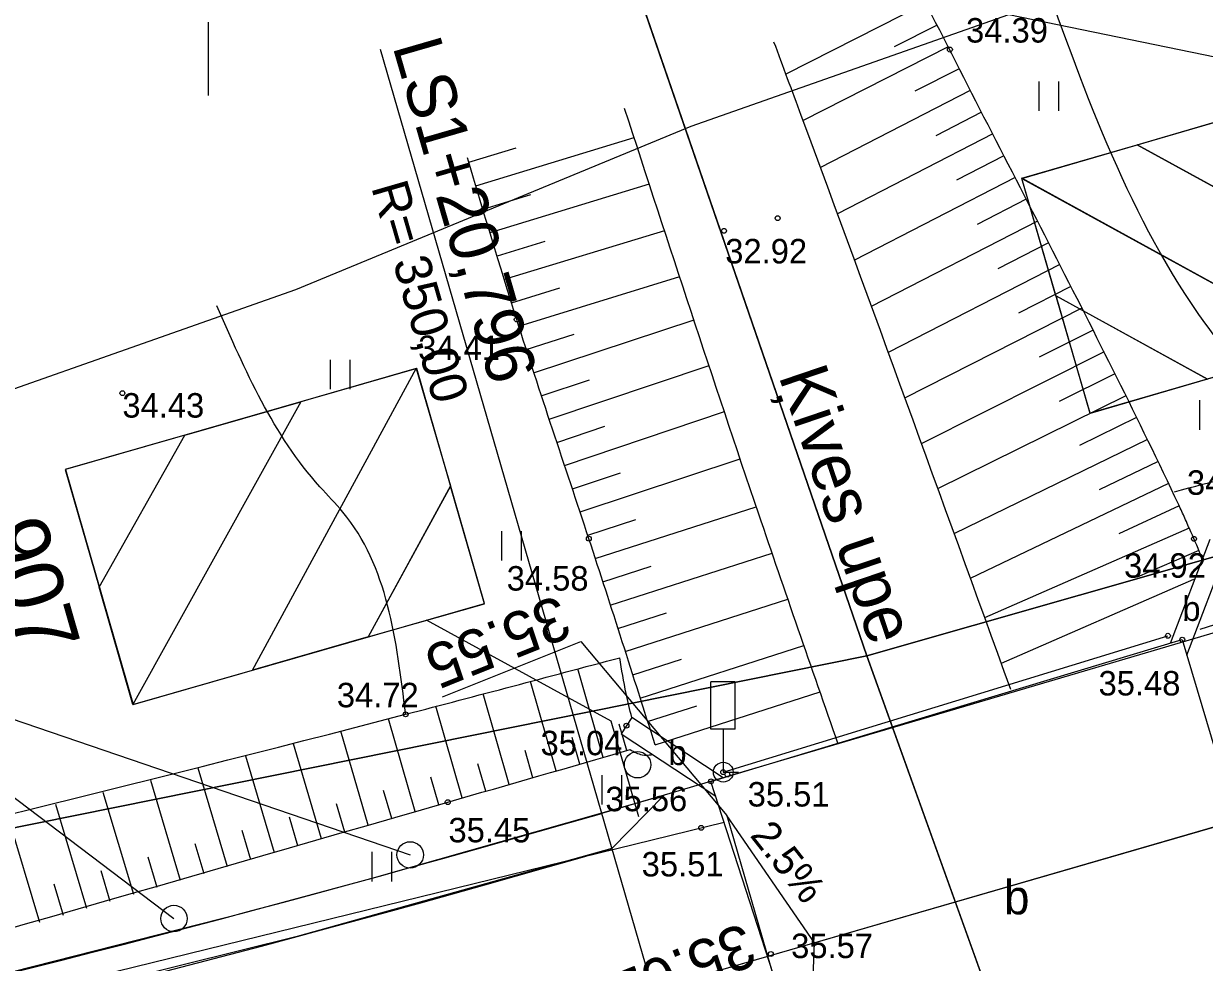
# Model space of a CAD drawing. Extents: x 469981 to 472086, y 246785 to 247785.
# Drawn here: x 471846.22 to 471870.36, y 247630.79 to 247649.97 of the extents above; entities that cross this region are included whole.
import ezdxf

# ---------------------------------------------------------------- set-up
doc = ezdxf.new("R2010")
doc.units = 0
for name, color, linetype in [('0_920', 7, 'Continuous'), ('0_Asfalta_mala', 7, 'Continuous'), ('0_Asfalta_Nomale', 7, 'Continuous'), ('0_Ruut_Braukt', 7, 'Continuous'), ('0_Ruut_nomale', 7, 'Continuous'), ('0_vertikals', 7, 'Continuous'), ('0_vertkals_cipari', 7, 'Continuous'), ('0_Ziimes', 7, 'Continuous'), ('21', 7, 'Continuous'), ('5_patagas', 7, 'Continuous'), ('9', 7, 'Continuous'), ('BUVE_BDET_####_####_#', 7, 'Continuous'), ('BUVE_BDET_####_TKST_#', 7, 'Continuous'), ('CELI_CMAL_####_####_#', 7, 'Continuous'), ('CELI_ELEM_####_####_#', 7, 'Continuous'), ('GEOD_ELEM_####_####_#', 7, 'Continuous'), ('HIDG_HNOS_####_TKST_#', 7, 'Continuous'), ('HIDG_PLIN_####_####_#', 7, 'Continuous'), ('NORB_ELEM_####_####_#', 7, 'Continuous'), ('NORB_MARG_MMET_####_#', 7, 'Continuous'), ('RAMI_UZMR_####_####_#', 7, 'Continuous'), ('RELJ_AATZ_####_TKST_#', 7, 'Continuous'), ('RELJ_ELEM_####_####_#', 7, 'Continuous'), ('RELJ_NOGA_####_####_#', 7, 'Continuous'), ('RELJ_NOGL_####_####_#', 7, 'Continuous'), ('ROBZ_IERR_####_####_#', 7, 'Continuous'), ('ROBZ_PROJ_####_####_#', 7, 'Continuous'), ('TERT_ELEM_####_####_#', 7, 'Continuous'), ('TERT_KONT_####_####_#', 7, 'Continuous'), ('TILT_ANOT_####_TKST_#', 7, 'Continuous'), ('TILT_TKAP_####_####_#', 7, 'Continuous')]:
    doc.layers.add(name, color=color, linetype=linetype)

msp = doc.modelspace()

# ---------------------------------------------------------------- linework, layer by layer
at = {"layer": '0_920'}
msp.add_lwpolyline([(471859.083, 247630.229), (471937.512, 247652.939)], dxfattribs=at)
at = {"layer": '0_Asfalta_mala'}
msp.add_lwpolyline([(471936.725, 247655.835), (471873.301, 247637.47), (471870.881, 247637.615), (471859.315, 247634.201), (471858.248, 247633.111)], dxfattribs=at)
msp.add_arc((471761.736, 247966.419), 347, 279.00786, 286.14889, dxfattribs=at)
at = {"layer": '0_Asfalta_Nomale'}
msp.add_line((471859.315, 247634.201), (471858.039, 247633.831), dxfattribs=at)
msp.add_arc((471761.736, 247966.419), 346.25, 279.00786, 286.14889, dxfattribs=at)
at = {"layer": '0_Ruut_Braukt'}
msp.add_lwpolyline([(471936.725, 247655.835), (471873.301, 247637.47), (471870.881, 247637.615), (471859.315, 247634.201), (471858.249, 247633.111), (471858.248, 247633.111)], dxfattribs=at)
msp.add_arc((471761.736, 247966.419), 347, 279.00786, 286.14871, dxfattribs=at)
at = {"layer": '0_Ruut_nomale'}
msp.add_lwpolyline([(471859.315, 247634.201), (471858.249, 247633.112), (471851.817, 247631.315), (471838.897, 247628.107), (471828.088, 247625.822), (471817.667, 247623.956), (471806.635, 247622.204), (471806.624, 247622.961), (471811.492, 247623.733), (471822.528, 247625.548), (471843.422, 247629.943), (471850.669, 247631.785), (471853.348, 247632.509)], close=True, dxfattribs=at)
at = {"layer": '0_vertikals'}
for p, q in [((471854.789, 247636.211), (471857.616, 247637.346)), ((471857.616, 247637.346), (471860.597, 247633.791))]:
    msp.add_line(p, q, dxfattribs=at)
msp.add_lwpolyline([(471862.266, 247628.028), (471862.392, 247631.188), (471860.597, 247633.791)], close=True, dxfattribs=at)
at = {"layer": '0_Ziimes'}
for p, q in [((471858.235, 247635.715), (471854.46, 247637.781)), ((471842.192, 247637.061), (471854.126, 247632.982)), ((471842.192, 247637.061), (471849.298, 247631.682)), ((471858.801, 247633.762), (471858.235, 247635.715))]:
    msp.add_line(p, q, dxfattribs=at)
for points in [[(471875.196, 247644.097), (471868.022, 247642.01), (471866.626, 247646.807), (471873.8, 247648.895), (471875.196, 247644.097)], [(471872.825, 247643.405), (471866.628, 247646.809), (471868.988, 247647.496), (471875.195, 247644.096), (471872.825, 247643.405)], [(471868.025, 247642.005), (471867.33, 247644.408), (471870.421, 247642.707), (471868.025, 247642.005)], [(471848.462, 247636.055), (471855.642, 247638.121), (471854.261, 247642.923), (471847.081, 247640.857), (471848.462, 247636.055)], [(471850.905, 247636.757), (471854.251, 247642.922), (471851.888, 247642.242), (471848.457, 247636.053), (471850.905, 247636.757)], [(471847.77, 247638.454), (471849.523, 247641.562), (471847.074, 247640.858), (471847.77, 247638.454)], [(471855.642, 247638.116), (471854.947, 247640.519), (471853.267, 247637.437), (471855.642, 247638.116)]]:
    msp.add_lwpolyline(points, dxfattribs=at)
for points in [[(471875.196, 247644.097), (471868.988, 247647.496), (471871.359, 247648.186), (471874.515, 247646.445)], [(471872.825, 247643.405), (471866.628, 247646.809), (471868.988, 247647.496), (471875.195, 247644.096)], [(471872.825, 247643.405), (471870.421, 247642.707), (471867.324, 247644.409), (471866.626, 247646.807)], [(471868.025, 247642.005), (471867.33, 247644.408), (471870.421, 247642.707)], [(471850.905, 247636.757), (471854.251, 247642.922), (471851.888, 247642.242), (471848.457, 247636.053)], [(471854.251, 247642.922), (471854.951, 247640.522), (471853.267, 247637.437), (471850.905, 247636.757)], [(471851.888, 247642.242), (471848.457, 247636.053), (471847.771, 247638.456), (471849.523, 247641.562)], [(471847.77, 247638.454), (471849.523, 247641.562), (471847.074, 247640.858)], [(471855.642, 247638.116), (471854.947, 247640.519), (471853.267, 247637.437)]]:
    msp.add_lwpolyline(points, close=True, dxfattribs=at)
for centre in [(471858.774, 247634.825), (471854.126, 247632.982), (471854.126, 247632.982), (471849.298, 247631.682), (471849.298, 247631.682)]:
    msp.add_circle(centre, 0.27, dxfattribs=at)
at = {"layer": '21'}
msp.add_line((471937.512, 247652.939), (471859.083, 247630.229), dxfattribs=at)
at = {"layer": '5_patagas'}
msp.add_lwpolyline([(471859.083, 247630.229), (471853.52, 247649.44)], dxfattribs=at)
at = {"layer": 'BUVE_BDET_####_####_#'}
for p, q in [((471869.665, 247637.308), (471870.477, 247639.438)), ((471870.001, 247637.066), (471870.851, 247639.296)), ((471858.656, 247635.791), (471858.436, 247635.457)), ((471860.524, 247634.56), (471858.656, 247635.791)), ((471858.436, 247635.457), (471860.373, 247634.18))]:
    msp.add_line(p, q, dxfattribs=at)
at = {"layer": 'CELI_CMAL_####_####_#'}
msp.add_lwpolyline([(471763.843, 247626.44), (471766.384, 247620.784), (471766.846, 247620.315), (471769.651, 247617.268), (471771.51, 247615.708), (471773.538, 247616.009), (471793.17, 247619.818), (471820.132, 247624.478), (471843.737, 247629.53), (471860.544, 247633.651)], dxfattribs=at)
at = {"layer": 'CELI_ELEM_####_####_#'}
for p, q in [((471860.771, 247636.52), (471860.271, 247636.52)), ((471860.271, 247635.551), (471860.271, 247636.52)), ((471860.771, 247635.551), (471860.771, 247636.52)), ((471860.771, 247635.551), (471860.271, 247635.551)), ((471860.525, 247635.551), (471860.525, 247634.673)), ((471860.525, 247634.673), (471860.84, 247634.673))]:
    msp.add_line(p, q, dxfattribs=at)
at = {"layer": 'GEOD_ELEM_####_####_#'}
msp.add_line((471850, 247650), (471850, 247648.5), dxfattribs=at)
at = {"layer": 'HIDG_PLIN_####_####_#'}
for points in [[(471866.4, 247636.363), (471862.119, 247648.095), (471861.562, 247649.594)], [(471862.874, 247635.243), (471861.251, 247639.947), (471858.509, 247648.235)]]:
    msp.add_spline(points, degree=3, dxfattribs=at)
at = {"layer": 'NORB_ELEM_####_####_#'}
msp.add_circle((471860.525, 247634.673), 0.202, dxfattribs=at)
at = {"layer": 'NORB_MARG_MMET_####_#'}
msp.add_lwpolyline([(471860.525, 247634.673), (471869.614, 247637.461)], dxfattribs=at)
at = {"layer": 'RAMI_UZMR_####_####_#'}
msp.add_lwpolyline([(471806.563, 247631.532), (471842.307, 247641.196), (471851.789, 247644.535), (471859.866, 247647.874), (471866.363, 247650.158), (471872.333, 247648.928), (471913.773, 247657.89), (471958.034, 247670.311), (471960.141, 247676.812), (471962.599, 247681.733), (471965.233, 247685.774), (471985.777, 247687.531)], dxfattribs=at)
at = {"layer": 'RELJ_ELEM_####_####_#'}
for centre in [(471865.158, 247649.44), (471861.637, 247645.995), (471860.541, 247645.735), (471856.304, 247643.924), (471848.244, 247642.419), (471857.778, 247639.444), (471870.146, 247639.441), (471869.614, 247637.461), (471869.907, 247637.381), (471854.033, 247635.856), (471858.546, 247635.624), (471860.525, 247634.673), (471860.274, 247634.485), (471860.61, 247634.625), (471854.894, 247634.06), (471860.073, 247633.535), (471861.497, 247630.958)]:
    msp.add_circle(centre, 0.05, dxfattribs=at)
at = {"layer": 'RELJ_NOGA_####_####_#'}
for p, q in [((471864.668, 247650.386), (471861.806, 247648.939)), ((471864.894, 247649.94), (471864.021, 247649.496)), ((471865.12, 247649.494), (471862.158, 247647.989)), ((471865.347, 247649.049), (471864.444, 247648.587)), ((471865.575, 247648.604), (471862.51, 247647.031)), ((471865.804, 247648.159), (471864.868, 247647.679)), ((471855.47, 247646.658), (471858.704, 247647.644)), ((471866.032, 247647.715), (471862.858, 247646.081)), ((471855.324, 247647.137), (471856.291, 247647.432)), ((471866.261, 247647.27), (471865.292, 247646.771)), ((471866.49, 247646.825), (471863.205, 247645.134)), ((471855.762, 247645.702), (471859.017, 247646.694)), ((471855.616, 247646.18), (471856.59, 247646.477)), ((471866.719, 247646.381), (471865.716, 247645.865)), ((471866.947, 247645.936), (471863.549, 247644.191)), ((471856.054, 247644.745), (471859.33, 247645.744)), ((471855.908, 247645.224), (471856.888, 247645.522)), ((471867.176, 247645.491), (471866.139, 247644.961)), ((471867.403, 247645.046), (471863.893, 247643.249)), ((471856.346, 247643.789), (471859.639, 247644.802)), ((471867.631, 247644.601), (471866.56, 247644.055)), ((471856.199, 247644.267), (471857.185, 247644.568)), ((471867.857, 247644.155), (471864.233, 247642.314)), ((471856.648, 247642.836), (471859.931, 247643.915)), ((471868.083, 247643.709), (471866.979, 247643.151)), ((471856.495, 247643.312), (471857.481, 247643.627)), ((471868.308, 247643.262), (471864.572, 247641.383)), ((471856.964, 247641.887), (471860.237, 247642.986)), ((471856.805, 247642.361), (471857.789, 247642.688)), ((471868.532, 247642.815), (471867.394, 247642.247)), ((471868.754, 247642.367), (471864.906, 247640.464)), ((471857.283, 247640.939), (471860.55, 247642.042)), ((471857.123, 247641.413), (471858.104, 247641.744)), ((471868.975, 247641.919), (471867.804, 247641.346)), ((471869.195, 247641.47), (471865.241, 247639.544)), ((471857.6, 247639.991), (471860.872, 247641.075)), ((471869.413, 247641.02), (471868.211, 247640.442)), ((471857.442, 247640.465), (471858.423, 247640.793)), ((471869.629, 247640.569), (471865.573, 247638.632)), ((471857.909, 247639.04), (471861.2, 247640.098)), ((471869.843, 247640.117), (471868.609, 247639.542)), ((471857.755, 247639.516), (471858.74, 247639.835)), ((471870.05, 247639.662), (471865.865, 247637.83)), ((471858.215, 247638.088), (471861.522, 247639.151)), ((471870.248, 247639.203), (471868.982, 247638.657)), ((471858.062, 247638.564), (471859.051, 247638.882)), ((471870.135, 247638.608), (471866.207, 247636.891)), ((471858.521, 247637.136), (471861.847, 247638.206)), ((471858.368, 247637.612), (471859.363, 247637.932)), ((471870.274, 247637.593), (471870.274, 247637.594)), ((471858.827, 247636.184), (471862.175, 247637.26)), ((471858.674, 247636.66), (471859.675, 247636.982)), ((471858.074, 247634.975), (471857.553, 247636.785)), ((471857.113, 247634.699), (471856.586, 247636.529)), ((471856.152, 247634.422), (471855.619, 247636.274)), ((471859.133, 247635.232), (471862.503, 247636.315)), ((471855.191, 247634.146), (471854.652, 247636.019)), ((471858.98, 247635.708), (471859.988, 247636.032)), ((471854.23, 247633.868), (471853.683, 247635.764)), ((471853.27, 247633.589), (471852.71, 247635.508)), ((471858.555, 247635.114), (471858.399, 247635.653)), ((471852.311, 247633.308), (471851.738, 247635.255)), ((471857.594, 247634.837), (471857.437, 247635.383)), ((471851.351, 247633.025), (471850.767, 247635.003)), ((471856.633, 247634.56), (471856.474, 247635.113)), ((471850.392, 247632.741), (471849.795, 247634.753)), ((471855.672, 247634.284), (471855.511, 247634.843)), ((471849.434, 247632.457), (471848.825, 247634.505)), ((471854.711, 247634.007), (471854.548, 247634.572)), ((471848.476, 247632.171), (471847.853, 247634.257)), ((471853.75, 247633.729), (471853.584, 247634.301)), ((471847.517, 247631.885), (471846.882, 247634.012)), ((471852.79, 247633.449), (471852.621, 247634.029)), ((471846.559, 247631.599), (471845.911, 247633.768)), ((471851.831, 247633.167), (471851.658, 247633.756)), ((471850.872, 247632.884), (471850.695, 247633.482)), ((471849.913, 247632.599), (471849.732, 247633.208)), ((471848.955, 247632.314), (471848.77, 247632.934)), ((471847.996, 247632.028), (471847.808, 247632.66)), ((471847.038, 247631.742), (471846.846, 247632.386))]:
    msp.add_line(p, q, dxfattribs=at)
for points in [[(471870.274, 247637.593), (471875.049, 247639.08), (471894.013, 247643.622), (471914.128, 247650.189), (471937.616, 247657.537), (471962.999, 247663.66), (471969.383, 247666.572), (471971.553, 247670.335), (471971.102, 247675.998), (471970.392, 247686.477)], [(471859.133, 247635.232), (471857.779, 247639.444), (471856.304, 247643.924), (471855.297, 247647.227)], [(471858.656, 247635.791), (471858.54, 247636.282), (471858.41, 247637.011)], [(471764.716, 247626.497), (471766.448, 247623.736), (471769.372, 247619.245), (471772.099, 247617.333), (471777.734, 247617.819), (471792.871, 247620.291), (471820.146, 247624.816), (471854.894, 247634.06), (471858.623, 247635.133)], [(471858.623, 247635.133), (471858.869, 247635.029), (471859.061, 247635.029)]]:
    msp.add_spline(points, degree=3, dxfattribs=at)
at = {"layer": 'RELJ_NOGL_####_####_#'}
for points in [[(471869.749, 247640.405), (471874.381, 247641.599), (471893.987, 247646.203), (471913.506, 247651.854), (471937.092, 247659.264), (471962.601, 247665.495), (471967.69, 247669.208), (471968.009, 247677.365), (471967.21, 247685.336), (471967.187, 247686.78)], [(471870.322, 247639.033), (471870.083, 247639.586), (471869.961, 247639.861), (471869.835, 247640.134), (471868.57, 247642.739), (471867.262, 247645.323), (471865.937, 247647.9), (471864.62, 247650.48)], [(471766.101, 247626.689), (471767.766, 247624.484), (471770.126, 247621.109), (471773.604, 247619.063), (471776.986, 247619.873), (471792.111, 247622.064), (471820.66, 247627.746), (471854.033, 247635.856), (471858.41, 247637.011)]]:
    msp.add_spline(points, degree=3, dxfattribs=at)
at = {"layer": 'ROBZ_IERR_####_####_#'}
for points in [[(471968.673, 247704.844), (471968.166, 247666.92), (471863.461, 247637.05), (471850.386, 247675.013)], [(471848.655, 247680.039), (471863.461, 247637.05), (471765.831, 247617.357), (471524.883, 247464.852), (471503.815, 247507.109)]]:
    msp.add_lwpolyline(points, dxfattribs=at)
at = {"layer": 'ROBZ_PROJ_####_####_#'}
msp.add_lwpolyline([(471863.461, 247637.05), (471968.166, 247666.92), (471968.24, 247654.462), (471867.531, 247625.725)], close=True, dxfattribs=at)
msp.add_lwpolyline([(471863.461, 247637.05), (471968.166, 247666.92), (471968.24, 247654.462), (471867.531, 247625.725)], close=True, dxfattribs=at)
msp.add_lwpolyline([(471341.261, 247348.2), (471524.883, 247464.852), (471765.831, 247617.357), (471863.461, 247637.05), (471867.531, 247625.725), (471827.071, 247615.935), (471808.63, 247612.294), (471769.199, 247605.751), (471757.886, 247600.963), (471700.012, 247564.123), (471398.351, 247372.094), (471346.741, 247338.478)], dxfattribs=at)
at = {"layer": 'TERT_ELEM_####_####_#'}
for p, q in [((471866.983, 247648.19), (471866.983, 247648.79)), ((471867.383, 247648.19), (471867.383, 247648.79)), ((471852.5, 247642.5), (471852.5, 247643.1)), ((471852.9, 247642.5), (471852.9, 247643.1)), ((471870.264, 247641.672), (471870.264, 247642.272)), ((471856, 247639), (471856, 247639.6)), ((471856.4, 247639), (471856.4, 247639.6)), ((471858.049, 247634.01), (471858.049, 247634.61)), ((471858.449, 247634.01), (471858.449, 247634.61)), ((471853.348, 247632.442), (471853.348, 247633.042)), ((471853.748, 247632.442), (471853.748, 247633.042))]:
    msp.add_line(p, q, dxfattribs=at)
at = {"layer": 'TERT_KONT_####_####_#'}
for points in [[(471872.685, 247641.168), (471870.39, 247643.828), (471867.032, 247651.032)], [(471854.033, 247635.856), (471852.75, 247639.989), (471852.282, 247640.504), (471850.176, 247644.206)]]:
    msp.add_spline(points, degree=3, dxfattribs=at)
at = {"layer": 'TILT_TKAP_####_####_#'}
msp.add_lwpolyline([(471860.274, 247634.485), (471869.907, 247637.381), (471872.012, 247630.321), (471872.052, 247630.185), (471862.59, 247627.334), (471860.274, 247634.485)], dxfattribs=at)

# ---------------------------------------------------------------- texts
msp.add_text('R= 350,00', height=0.75, rotation=286.1489).set_placement((471853.325, 247646.63))
at = {"layer": '0_vertkals_cipari'}
for s, height, rotation, p in [('35.55', 0.9, 201.859, (471857.154, 247638.309)), ('2.5%', 0.5993, 308.2107, (471861.056, 247633.377)), ('35.62', 0.9, 201.859, (471860.94, 247631.61))]:
    msp.add_text(s, height=height, rotation=rotation, dxfattribs=at).set_placement(p)
at = {"layer": '0_Ziimes'}
msp.add_text('907', height=1.25, rotation=286.0499, dxfattribs=at).set_placement((471845.425, 247639.66))
at = {"layer": '9'}
msp.add_text('LS1+20,796', height=1, rotation=286.1489, dxfattribs=at).set_placement((471853.761, 247649.51))
at = {"layer": 'BUVE_BDET_####_TKST_#'}
for p in [(471869.908, 247637.764), (471859.404, 247634.819)]:
    msp.add_text('b', height=0.5, dxfattribs=at).set_placement(p)
at = {"layer": 'HIDG_HNOS_####_TKST_#'}
msp.add_text('Ķives upe', height=1, rotation=288.7689, dxfattribs=at).set_placement((471861.65, 247642.776))
at = {"layer": 'RELJ_AATZ_####_TKST_#'}
for s, p in [('34.39', (471865.488, 247649.583)), ('32.92', (471860.566, 247645.07)), ('34.41', (471854.289, 247643.095)), ('34.43', (471848.244, 247641.919)), ('34.64', (471870.002, 247640.341)), ('34.92', (471868.718, 247638.647)), ('34.58', (471856.099, 247638.384)), ('35.48', (471868.196, 247636.24)), ('34.72', (471852.627, 247635.999)), ('35.04', (471856.79, 247635.019)), ('35.51', (471861.024, 247633.971)), ('35.56', (471858.116, 247633.875)), ('35.45', (471854.909, 247633.239)), ('35.51', (471858.858, 247632.542)), ('35.57', (471861.913, 247630.874))]:
    msp.add_text(s, height=0.5, dxfattribs=at).set_placement(p)
at = {"layer": 'TILT_ANOT_####_TKST_#'}
msp.add_text('b', height=0.7, dxfattribs=at).set_placement((471866.264, 247631.769))

doc.saveas('drawing.dxf')
